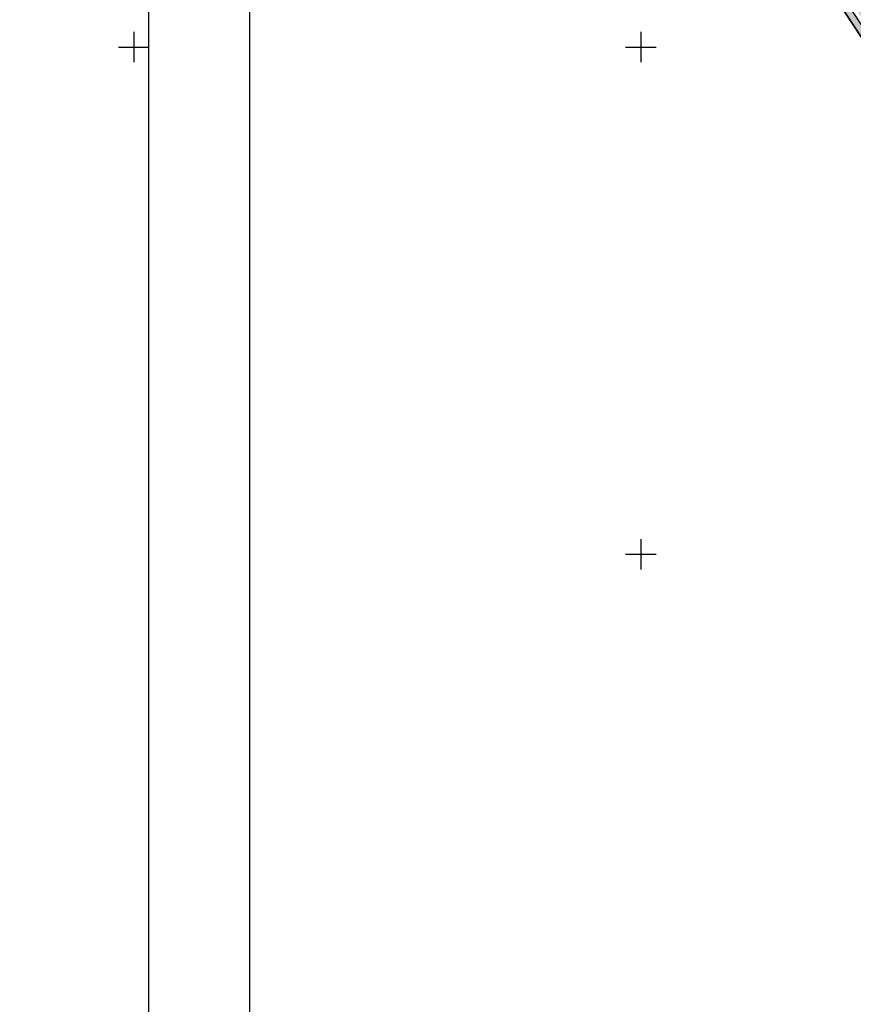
# Model space of a CAD drawing. Header units: millimetres. Extents: x 767170 to 66149698, y -983507 to 2493658.
# Tile 461 of 656: x 4955828 to 5038032, y -754105 to -657032. Entities that reach past the tile are written whole.
import ezdxf

# ---------------------------------------------------------------- set-up
doc = ezdxf.new("R2010")
doc.units = ezdxf.units.MM
doc.layers.add('(001) Сетка', color=92, linetype='Continuous')
doc.styles.add('COMPLEX', font='tahoma.ttf')

# ---------------------------------------------------------------- blocks, each defined once
blk = doc.blocks.new('Setka')
at = {"layer": '(001) Сетка'}
for p, q in [((0, 1.5), (0, -1.5)), ((-1.5, 0), (1.5, 0))]:
    blk.add_line(p, q, dxfattribs=at)
blk = doc.blocks.new('A$C05d28b1e')
at = {"layer": '(001) Сетка', "xscale": 1000, "yscale": 1000, "zscale": 1000}
for p in [(-215665, -62169), (-165665, -62169), (-165665, -112169)]:
    blk.add_blockref('Setka', p, dxfattribs=at)
blk = doc.blocks.new('A11111111111')
blk.add_lwpolyline([(-186450, -2503181), (654550, -2503181), (654550, -1909181), (-186450, -1909181)], close=True)
blk.add_lwpolyline([(649550, -2498181), (-166450, -2498181), (-166450, -1914181), (649550, -1914181), (649550, -2498181)])

msp = doc.modelspace()

# ---------------------------------------------------------------- hatches: boundary and pattern name
at = {"true_color": 0xb1ab95}
h = msp.add_hatch(color=253, dxfattribs=at)
h.dxf.hatch_style = 1
edge = h.paths.add_edge_path(flags=17)
edge.add_line((5098328.86, -738071.2), (5097915.34, -737503.02))
edge.add_line((5097915.34, -737503.02), (5096931.78, -738360.79))
edge.add_line((5096931.78, -738360.79), (5059545.14, -686990.45))
edge.add_line((5059545.14, -686990.45), (5004229.9, -602908.45))
edge.add_arc((5009661.29, -598492.56), 7000, 211.2865698, 219.1121956, ccw=False)
edge.add_line((5003679.22, -602127.79), (5003229.88, -601388.36))
edge.add_line((5003229.88, -601388.36), (4983953.64, -572087.48))
edge.add_line((4983953.64, -572087.48), (5111746.18, -494446.5))
edge.add_line((5111746.18, -494446.5), (5116840.86, -503524.83))
edge.add_line((5116840.86, -503524.83), (5114029.81, -505186.6))
edge.add_line((5114029.81, -505186.6), (5117083.12, -510351.6))
edge.add_line((5117083.12, -510351.6), (5119777.97, -508758.53))
edge.add_line((5119777.97, -508758.53), (5173113.12, -603797.76))
edge.add_line((5173113.12, -603797.76), (5142488.82, -624059.16))
edge.add_line((5142488.82, -624059.16), (5142257.35, -629108.35))
edge.add_line((5142257.35, -629108.35), (5143613.74, -630946.33))
edge.add_line((5143613.74, -630946.33), (5122742.68, -649693.55))
edge.add_line((5122742.68, -649693.55), (5153709.99, -689621.19))
edge.add_line((5153709.99, -689621.19), (5107133.67, -729612.65))
edge.add_line((5107133.67, -729612.65), (5104266.42, -726274.34))
edge.add_line((5104266.42, -726274.34), (5099895.98, -730028.08))
edge.add_line((5099895.98, -730028.08), (5102913.13, -734173.73))
edge.add_line((5102913.13, -734173.73), (5104023.68, -733205.21))
edge.add_line((5104023.68, -733205.21), (5101482.87, -730246.98))
edge.add_line((5101482.87, -730246.98), (5104137.97, -727966.53))
edge.add_line((5104137.97, -727966.53), (5106679.31, -730925.39))
edge.add_line((5106679.31, -730925.39), (5154671.28, -689718.44))
edge.add_line((5154671.28, -689718.44), (5123694.92, -649779.14))
edge.add_line((5123694.92, -649779.14), (5144554.49, -631042.24))
edge.add_line((5144554.49, -631042.24), (5142967.99, -628892.43))
edge.add_line((5142967.99, -628892.43), (5143171.79, -624446.63))
edge.add_line((5143171.79, -624446.63), (5174041.97, -604022.56))
edge.add_line((5174041.97, -604022.56), (5112002, -493472.01))
edge.add_line((5112002, -493472.01), (4982970.04, -571866.01))
edge.add_line((4982970.04, -571866.01), (5058969.43, -687388.99))
edge.add_line((5058969.43, -687388.99), (5096815.68, -739390.85))
edge.add_line((5096815.68, -739390.85), (5098328.86, -738071.2))
h.paths.add_polyline_path([(5058640.46, -687616.72), (4982407.98, -571739.45), (5112148.18, -492915.16), (5174572.74, -604151.02), (5143562.06, -624668.05), (5143374.06, -628769.05), (5145092.06, -631097.05), (5124239.06, -649828.05), (5155218.78, -689771.68), (5106939.91, -731228.8), (5107460.9, -731835.39), (5104805.8, -734115.84), (5104284.31, -733508.66), (5103149.42, -734498.41), (5104323.65, -736111.82), (5109153.09, -731963.84), (5108306.41, -730978.06), (5156180.05, -689868.9), (5125191.31, -649913.64), (5146032.82, -631192.96), (5144084.7, -628553.13), (5144245.04, -625055.52), (5175501.59, -604375.82), (5112404, -491940.66), (4981424.38, -571517.97), (5058064.75, -688015.26), (5096633.24, -741009.51), (5098978.66, -738964.05), (5098565.15, -738395.87), (5096749.34, -739979.46)])

# ---------------------------------------------------------------- next in the draw order: block references
at = {"color": 5, "lineweight": 50}
msp.add_blockref('A$C05d28b1e', (5182748.06, -597565.05), dxfattribs=at)

# ---------------------------------------------------------------- next in the draw order: linework, layer by layer
for points in [[(5099025.24, -738923.43), (5096633.24, -741009.51), (5058064.75, -688015.26), (4981424.38, -571517.97), (5112404, -491940.66), (5175501.59, -604375.82), (5144245.04, -625055.52), (5144084.7, -628553.13), (5146032.82, -631192.96), (5125191.31, -649913.64), (5156180.05, -689868.9), (5108306.41, -730978.06), (5109153.09, -731963.84), (5104323.65, -736111.82)], [(4981424.38, -571517.97), (5058064.75, -688015.26), (5096633.24, -741009.51), (5098978.66, -738964.05), (5098565.15, -738395.87), (5096749.34, -739979.46), (5058640.46, -687616.72), (4982407.98, -571739.45)]]:
    msp.add_lwpolyline(points)

# ---------------------------------------------------------------- next in the draw order: block references
at = {"xscale": 0.5, "yscale": 0.5, "zscale": 0.5}
msp.add_blockref('A11111111111', (5061748.15, 475993.25), dxfattribs=at)

# ---------------------------------------------------------------- next in the draw order: texts
at = {"insert": (3944978.03, -720417.04), "char_height": 1941.3376, "width": 89869.9222, "attachment_point": 1, "style": 'COMPLEX'}
msp.add_mtext('\\pi7550.84882;{\\fTahoma|b1|i0|c204|p34;Yer ishlarining kartogrammasi birinchi bosqichda smeta \\P\\pi1574.29308;hujjatlariga kiritilganligi sababli bu bosqichda smeta hujjatlarida \\P\\pi32037.25658;hisobga olinnmaydi}', dxfattribs=at)

doc.saveas('drawing.dxf')
